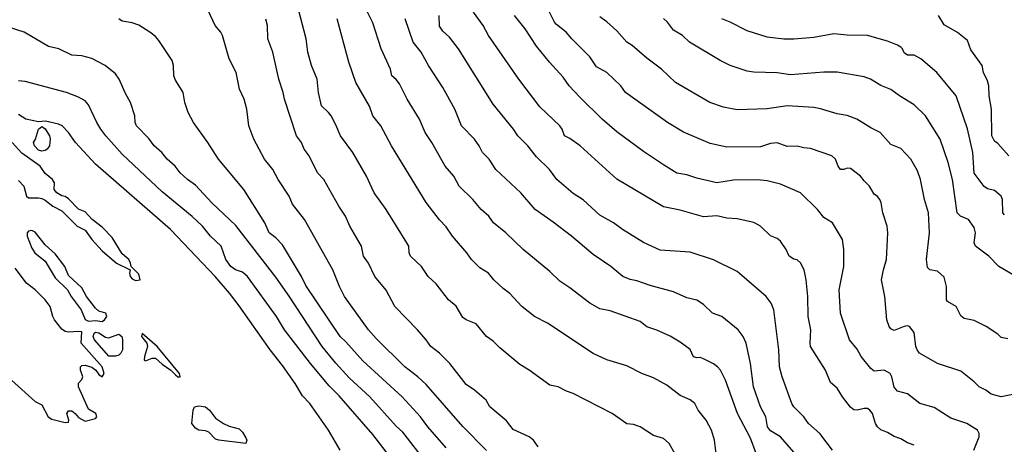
# Model space of a CAD drawing. Header units: metres. Extents: x -46681 to -43747, y -240911 to -237677.
# Tile 398 of 656: x -43972 to -43825, y -240660 to -240597. Entities that reach past the tile are written whole.
import ezdxf

# ---------------------------------------------------------------- set-up
doc = ezdxf.new("R2010")
doc.units = ezdxf.units.M
doc.layers.add('CONTOUR_INDEX', color=1, linetype='Continuous')
doc.layers.add('CONTOUR_INTER', color=3, linetype='Continuous')

msp = doc.modelspace()

# ---------------------------------------------------------------- linework, layer by layer
at = {"layer": 'CONTOUR_INDEX'}
for points, elevation in [([(-43902.1, -240661.03), (-43905.6, -240657.44), (-43911.1, -240651.17), (-43912.35, -240650.02), (-43914.28, -240648.52), (-43918.6, -240644.3), (-43919.75, -240643.02), (-43923.34, -240638.02), (-43924.09, -240636.52), (-43925.09, -240634.02), (-43929.32, -240626.52), (-43931.1, -240624.24), (-43931.61, -240623.02), (-43933.24, -240620.52), (-43934.05, -240619.02), (-43935.3, -240617.52), (-43936.9, -240614.52), (-43937.65, -240612.52), (-43937.93, -240610.02), (-43938.32, -240608.52), (-43939.03, -240607.02), (-43939.55, -240604.52), (-43940.58, -240602.52), (-43941.57, -240599.02), (-43941.84, -240598.52), (-43942.69, -240597.52), (-43944.06, -240594.52)], 85), ([(-43856.1, -240661.29), (-43858.08, -240659.02), (-43859.6, -240658.09), (-43860.04, -240657.52), (-43860.27, -240656.02), (-43861.07, -240654.52), (-43862.14, -240651.52), (-43862.6, -240648.02), (-43863.24, -240645.02), (-43863.68, -240644.02), (-43864.43, -240643.02), (-43866.88, -240641.02), (-43868.25, -240640.52), (-43869.6, -240639.2), (-43870.6, -240638.58), (-43872.1, -240638.23), (-43874.1, -240637.31), (-43877.6, -240636.39), (-43879.6, -240635.67), (-43880.6, -240635.51), (-43881.7, -240635.02), (-43883.48, -240633.52), (-43886.1, -240631.77), (-43889.35, -240629.02), (-43892.1, -240626.92), (-43894.79, -240625.02), (-43896.96, -240622.52), (-43900.68, -240619.02), (-43901.68, -240617.52), (-43902.7, -240616.52), (-43903.19, -240615.52), (-43903.88, -240614.52), (-43905.83, -240612.52), (-43906.83, -240610.02), (-43908.6, -240606.8), (-43910.76, -240603.52), (-43911.87, -240601.52), (-43913.03, -240600.02), (-43914.27, -240596.52)], 90), ([(-43824.1, -240644.38), (-43825.1, -240644.16), (-43825.6, -240643.66), (-43827.3, -240642.52), (-43829.1, -240641.59), (-43830.6, -240641.3), (-43831.1, -240640.92), (-43831.79, -240639.52), (-43833.1, -240638.79), (-43833.27, -240638.52), (-43833.27, -240636.52), (-43833.6, -240635.15), (-43834.6, -240634.26), (-43835.74, -240634.02), (-43836.1, -240633.68), (-43836.24, -240632.52), (-43835.78, -240628.52), (-43835.96, -240625.52), (-43836.54, -240623.52), (-43837.16, -240620.52), (-43837.6, -240619.25), (-43838.6, -240617.5), (-43840.1, -240615.91), (-43841.6, -240615.3), (-43843.16, -240613.52), (-43844.6, -240612.82), (-43846.65, -240611.52), (-43848.1, -240610.97), (-43849.6, -240610.72), (-43852.1, -240609.96), (-43853.1, -240609.77), (-43857.1, -240609.54), (-43860.1, -240609.99), (-43864.6, -240610.12), (-43866.6, -240609.73), (-43868.66, -240609.02), (-43873.78, -240606.02), (-43875.88, -240604.02), (-43878.1, -240602.4), (-43880.28, -240600.52), (-43881.1, -240600), (-43882.6, -240598.32), (-43884.1, -240596.99), (-43885.1, -240596.24)], 95), ([(-43972.1, -240620.68), (-43971.31, -240621.52), (-43970.92, -240623.02), (-43970.6, -240623.26), (-43969.1, -240623.26), (-43968.6, -240623.37), (-43968.1, -240623.62), (-43966.97, -240624.52), (-43965.6, -240625.22), (-43963.33, -240627.52), (-43962.1, -240628.11), (-43961.1, -240629.49), (-43959.6, -240631.21), (-43957.42, -240633.02), (-43955.4, -240634.02), (-43955.49, -240634.52), (-43955.4, -240635.02), (-43955.1, -240635.39), (-43954.6, -240635.66), (-43953.91, -240635.52), (-43954.1, -240634.69), (-43955.26, -240633.52), (-43955.33, -240633.02), (-43955.59, -240632.52), (-43956.6, -240631.65), (-43958.1, -240629.21), (-43959.6, -240627.68), (-43961.09, -240626.52), (-43962.1, -240625.35), (-43963.1, -240624.97), (-43964.6, -240623.45), (-43965.1, -240623.09), (-43965.6, -240623), (-43966.38, -240622.52), (-43966.74, -240622.02), (-43966.71, -240621.02), (-43967.02, -240620.52), (-43968.1, -240619.64), (-43968.86, -240618.52), (-43971.6, -240616.62), (-43973.02, -240615.02)], 80), ([(-43970.6, -240628.28), (-43970.82, -240628.52), (-43970.81, -240629.02), (-43970.1, -240630.8), (-43969.67, -240631.52), (-43968.1, -240632.73), (-43966.6, -240635.24), (-43964.75, -240637.02), (-43964.23, -240638.02), (-43962.73, -240640.02), (-43962.1, -240641.47), (-43961.6, -240641.72), (-43960.6, -240641.63), (-43959.6, -240641.74), (-43959.21, -240641.52), (-43958.87, -240641.02), (-43959.02, -240640.52), (-43960.1, -240640.21), (-43960.6, -240639.79), (-43961.91, -240638.02), (-43962.6, -240636.74), (-43964.6, -240634.88), (-43965.18, -240633.52), (-43966.6, -240631.66), (-43968.1, -240630.32), (-43969.6, -240628.42), (-43970.1, -240628.18), (-43970.6, -240628.28)], 80), ([(-43973.14, -240650.52), (-43969.6, -240653.73), (-43968.6, -240654.21), (-43967.67, -240656.02), (-43967.1, -240656.37), (-43965.1, -240656.86), (-43964.6, -240656.8), (-43964.54, -240656.52), (-43964.88, -240655.52), (-43964.6, -240655.13), (-43964.1, -240655.1), (-43963.6, -240655.5), (-43963.1, -240656.13), (-43962.1, -240656.65), (-43960.6, -240656.26), (-43960.37, -240656.02), (-43960.54, -240655.52), (-43961.6, -240654.89), (-43963.11, -240651.52), (-43963.1, -240650.97), (-43962.6, -240650.42), (-43962.47, -240650.02), (-43962.81, -240649.02), (-43962.8, -240648.52), (-43962.6, -240648.35), (-43962.1, -240648.28), (-43961.1, -240648.59), (-43960.54, -240649.02), (-43960.1, -240649.7), (-43959.6, -240650.04), (-43959.3, -240649.52), (-43959.6, -240648.52), (-43962.72, -240645.02), (-43962.6, -240643.31), (-43963.1, -240643.24), (-43964.6, -240643.37), (-43965.1, -240643.24), (-43965.6, -240642.91), (-43966.69, -240641.52), (-43966.96, -240641.02), (-43967.35, -240639.52), (-43968.12, -240638.52), (-43969.58, -240637.02), (-43970.88, -240636.02), (-43972.6, -240633.8)], 80), ([(-43953.6, -240643.58), (-43953.69, -240644.02), (-43952.89, -240645.02), (-43952.79, -240645.52), (-43953.23, -240647.02), (-43953.27, -240647.52), (-43953.1, -240647.65), (-43952.1, -240647.25), (-43951.6, -240647.25), (-43950.6, -240648.12), (-43949.28, -240649.02), (-43948.6, -240649.76), (-43948.24, -240650.02), (-43947.93, -240650.02), (-43947.99, -240649.52), (-43951.34, -240645.52), (-43953.6, -240643.58)], 80)]:
    msp.add_lwpolyline(points, dxfattribs=dict(at, elevation=elevation))
at = {"layer": 'CONTOUR_INTER'}
for points, elevation in [([(-43873.92, -240661.52), (-43874.75, -240660.02), (-43875.6, -240659.24), (-43877.1, -240658.82), (-43879.1, -240657.5), (-43880.1, -240657.16), (-43881.1, -240657.07), (-43883.28, -240655.52), (-43889.1, -240652.53), (-43890.1, -240652.18), (-43891.38, -240651.52), (-43892.6, -240651.29), (-43895.68, -240649.02), (-43897.1, -240648.2), (-43900.1, -240645.71), (-43901.1, -240644.71), (-43902.07, -240644.02), (-43903.6, -240642.12), (-43905.1, -240641.52), (-43905.6, -240641.18), (-43906.6, -240639.45), (-43907.76, -240638.52), (-43909.6, -240636.14), (-43910.8, -240635.02), (-43911.8, -240633.52), (-43913.47, -240632.02), (-43913.65, -240631.52), (-43913.72, -240630.52), (-43913.99, -240630.02), (-43917.1, -240625.03), (-43918.89, -240622.52), (-43920.02, -240620.02), (-43922.1, -240616.52), (-43923.94, -240614.02), (-43924.6, -240612.37), (-43925.34, -240611.02), (-43925.7, -240610.52), (-43926.74, -240609.52), (-43927.22, -240607.52), (-43927.4, -240605.52), (-43928.24, -240603.52), (-43928.8, -240601.52), (-43929.05, -240599.52), (-43930.99, -240592.02)], 87), ([(-43823.1, -240652.63), (-43825.1, -240653.05), (-43826.6, -240652.63), (-43827.38, -240652.02), (-43828.38, -240651.52), (-43829.1, -240650.8), (-43831.1, -240649.2), (-43834.58, -240648.02), (-43837.28, -240646.52), (-43837.67, -240646.02), (-43837.84, -240645.52), (-43838.1, -240643.41), (-43838.81, -240642.52), (-43839.1, -240642.4), (-43839.6, -240642.53), (-43841.1, -240643.13), (-43841.6, -240642.87), (-43841.82, -240642.52), (-43842.19, -240641.52), (-43842.47, -240638.02), (-43842.97, -240635.52), (-43842.7, -240634.02), (-43842.25, -240632.52), (-43842.05, -240628.52), (-43842.12, -240627.52), (-43842.77, -240625.52), (-43843.03, -240624.02), (-43843.25, -240623.52), (-43843.6, -240623.07), (-43844.1, -240622.71), (-43844.76, -240621.52), (-43845.6, -240620.76), (-43846.11, -240620.02), (-43847.6, -240618.9), (-43848.1, -240618.83), (-43848.6, -240619.04), (-43849.1, -240619.05), (-43849.47, -240618.52), (-43849.88, -240617.52), (-43850.39, -240617.02), (-43853.6, -240615.91), (-43854.6, -240615.82), (-43855.6, -240615.53), (-43857.1, -240615.59), (-43858.6, -240615.07), (-43859.6, -240615.18), (-43861.1, -240615.66), (-43866.1, -240615.7), (-43868.6, -240615.16), (-43872.6, -240613.47), (-43875, -240612.02), (-43881.3, -240607.52), (-43882, -240606.52), (-43884.1, -240604.52), (-43885.6, -240603.7), (-43886.6, -240602.19), (-43889.32, -240599.52), (-43890.16, -240598.52), (-43891.6, -240597.39), (-43891.89, -240597.02), (-43893.39, -240594.02)], 94), ([(-43861.71, -240661.52), (-43862.6, -240659.22), (-43864.55, -240655.52), (-43866.31, -240650.52), (-43867.08, -240649.02), (-43867.51, -240648.52), (-43868.1, -240648.08), (-43869.6, -240647.36), (-43870.1, -240647.16), (-43870.6, -240647.19), (-43871.1, -240647.04), (-43871.6, -240645.95), (-43873.1, -240644.85), (-43874.6, -240643.95), (-43876.6, -240643.04), (-43878.1, -240642.57), (-43879.1, -240641.75), (-43883.6, -240640.18), (-43885.1, -240639.86), (-43886.6, -240639.01), (-43889.6, -240636.73), (-43891.1, -240635.74), (-43892.6, -240634.27), (-43896.59, -240631.02), (-43899.17, -240628.52), (-43901.04, -240627.02), (-43901.72, -240626.02), (-43902.86, -240625.02), (-43904.1, -240623.53), (-43906.18, -240621.52), (-43906.95, -240620.02), (-43908.24, -240618.52), (-43910.24, -240615.02), (-43911.26, -240613.52), (-43912.11, -240611.52), (-43913.97, -240608.52), (-43915.1, -240606.22), (-43915.6, -240605.57), (-43916.26, -240605.02), (-43916.46, -240604.02), (-43917.85, -240601.02), (-43919.1, -240597.12), (-43920.4, -240594.52)], 89), ([(-43838.1, -240660.24), (-43839.1, -240659.9), (-43840.1, -240659.3), (-43841.1, -240658.96), (-43842.1, -240658.36), (-43843.1, -240657.97), (-43843.58, -240657.52), (-43843.86, -240657.02), (-43844.34, -240655.52), (-43844.71, -240655.02), (-43845.1, -240654.77), (-43845.6, -240654.75), (-43846.6, -240655.02), (-43847.1, -240654.99), (-43847.6, -240654.57), (-43848.83, -240653.02), (-43849.6, -240651.74), (-43850.6, -240650.86), (-43851.34, -240649.02), (-43853.59, -240645.52), (-43853.66, -240645.02), (-43853.54, -240643.02), (-43853.93, -240641.02), (-43854.02, -240638.02), (-43854.27, -240635.52), (-43854.55, -240634.02), (-43855.1, -240633), (-43855.6, -240632.57), (-43856.1, -240632.44), (-43856.79, -240632.02), (-43857.24, -240631.02), (-43858.1, -240629.77), (-43858.6, -240629.34), (-43859.6, -240628.96), (-43861.1, -240627.49), (-43862.1, -240626.95), (-43864.6, -240626.4), (-43866.1, -240626.3), (-43867.6, -240625.98), (-43869.6, -240626.1), (-43873.1, -240625.12), (-43875.6, -240624.62), (-43882.6, -240620.49), (-43888.05, -240615.52), (-43889.6, -240614.4), (-43890.41, -240614.02), (-43890.76, -240613.02), (-43891.13, -240612.52), (-43894.1, -240609.67), (-43897.24, -240605.52), (-43901.79, -240599.02), (-43902.6, -240597.53), (-43904.04, -240595.52)], 92), ([(-43908.1, -240660.66), (-43910.85, -240657.52), (-43911.97, -240656.02), (-43914.72, -240653.02), (-43920.6, -240647.64), (-43923.1, -240644.78), (-43923.97, -240644.02), (-43929.1, -240636.38), (-43929.78, -240635.02), (-43932.6, -240630.32), (-43933.6, -240629.28), (-43934.61, -240628.52), (-43935.22, -240627.02), (-43938.38, -240622.02), (-43942.18, -240617.52), (-43943.77, -240615.02), (-43945.93, -240612.02), (-43946.7, -240610.52), (-43947.2, -240609.02), (-43947.48, -240607.52), (-43948.6, -240605.7), (-43948.86, -240605.02), (-43948.9, -240603.52), (-43949.1, -240602.74), (-43951.1, -240599.74), (-43951.6, -240599.17), (-43952.44, -240598.52), (-43954.1, -240597.47), (-43955.1, -240597.11), (-43956.6, -240596.85), (-43957.1, -240596.52)], 84), ([(-43894.36, -240660.52), (-43895.06, -240659.52), (-43895.69, -240659.02), (-43898.1, -240657.91), (-43899.1, -240656.6), (-43901.6, -240654.54), (-43902.13, -240653.52), (-43903.88, -240652.02), (-43905.1, -240651.16), (-43907.56, -240648.02), (-43909.09, -240646.52), (-43910.41, -240645.52), (-43911.08, -240644.52), (-43912.42, -240643.02), (-43915.8, -240639.52), (-43917.1, -240637.08), (-43918.78, -240635.02), (-43919.75, -240633.02), (-43920.47, -240632.02), (-43920.76, -240630.52), (-43922.52, -240627.52), (-43923.19, -240626.02), (-43924.17, -240624.52), (-43926.43, -240620.52), (-43927.34, -240619.52), (-43928.6, -240617.02), (-43929.36, -240616.02), (-43929.78, -240615.02), (-43930.52, -240614.02), (-43932.31, -240608.52), (-43932.49, -240607.52), (-43933.17, -240605.52), (-43934.05, -240601.52), (-43934.77, -240599.52), (-43934.85, -240597.52), (-43935.1, -240596.58)], 86), ([(-43867.71, -240661.52), (-43867.98, -240659.52), (-43868.4, -240658.02), (-43869.2, -240656.52), (-43870.4, -240655.02), (-43870.92, -240654.02), (-43871.6, -240653.46), (-43873.1, -240652.81), (-43875.1, -240651.26), (-43877.1, -240650.19), (-43878.83, -240649.52), (-43881.1, -240648.4), (-43884.1, -240647.48), (-43886.1, -240646.54), (-43892.97, -240642.02), (-43894.9, -240641.02), (-43896.79, -240639.52), (-43898.6, -240637.58), (-43899.6, -240636.82), (-43900.97, -240635.52), (-43901.8, -240634.52), (-43903.1, -240633.72), (-43904.34, -240632.52), (-43905.01, -240631.52), (-43907.17, -240629.02), (-43908.1, -240627.62), (-43909.1, -240626.58), (-43911.1, -240623.96), (-43916.29, -240615.52), (-43917.89, -240612.52), (-43919.06, -240611.02), (-43919.6, -240609.55), (-43921.64, -240606.02), (-43922.66, -240603.02), (-43924.44, -240596.52)], 88), ([(-43850.31, -240661.02), (-43852.2, -240658.52), (-43853.88, -240657.02), (-43854.6, -240656.01), (-43856.1, -240654.5), (-43856.41, -240654.02), (-43857.84, -240650.02), (-43858.23, -240648.52), (-43858.33, -240646.02), (-43859.1, -240640.02), (-43859.51, -240639.02), (-43860.26, -240638.02), (-43864.6, -240634.3), (-43868.1, -240632.54), (-43871.6, -240631.4), (-43876.1, -240631.08), (-43878.6, -240629.93), (-43881.75, -240628.02), (-43883.1, -240627.01), (-43885.1, -240625.85), (-43887.6, -240623.6), (-43889.1, -240622.61), (-43891.57, -240620.52), (-43892.64, -240619.02), (-43894.6, -240617.14), (-43895.88, -240615.52), (-43897.38, -240614.02), (-43898.04, -240613.02), (-43901.1, -240609.29), (-43906.26, -240601.02), (-43907.6, -240599.27), (-43908.6, -240598.38), (-43909.1, -240597.61), (-43909.18, -240596.02)], 91), ([(-43829.16, -240661.02), (-43828.39, -240659.02), (-43828.36, -240658.52), (-43828.64, -240658.02), (-43830.22, -240657.02), (-43832.6, -240656.23), (-43835.1, -240654.63), (-43837.25, -240654.02), (-43839.1, -240652.58), (-43840.6, -240652.19), (-43841.1, -240651.57), (-43841.42, -240650.02), (-43841.7, -240649.52), (-43842.6, -240649.03), (-43844.1, -240649.17), (-43844.6, -240648.81), (-43846.02, -240647.02), (-43846.6, -240645.89), (-43847.77, -240644.52), (-43849.14, -240640.52), (-43849.3, -240637.02), (-43848.62, -240633.52), (-43848.64, -240631.02), (-43848.83, -240629.52), (-43850.31, -240627.02), (-43851.6, -240626.21), (-43852.56, -240625.02), (-43855.09, -240622.52), (-43858.1, -240621.24), (-43860.1, -240620.74), (-43861.6, -240620.58), (-43865.1, -240620.63), (-43867.6, -240621.03), (-43870.6, -240620.35), (-43872.1, -240619.86), (-43873.6, -240619.61), (-43875.6, -240618.36), (-43878.6, -240616.37), (-43882.6, -240613.42), (-43884.77, -240611.52), (-43888.1, -240608.21), (-43889.73, -240606.52), (-43890.6, -240605.26), (-43892.63, -240603.02), (-43894.6, -240600.59), (-43896.27, -240598.02), (-43897.91, -240596.02)], 93), ([(-43821.1, -240636.1), (-43825.42, -240633.52), (-43826.94, -240632.02), (-43828.91, -240630.52), (-43829.11, -240630.02), (-43828.94, -240628.52), (-43829.1, -240627.71), (-43829.98, -240626.52), (-43831.15, -240626.02), (-43831.65, -240625.52), (-43832.37, -240620.52), (-43833, -240618.02), (-43834.21, -240614.52), (-43836.39, -240611.02), (-43838.1, -240609.36), (-43840.3, -240608.02), (-43841.6, -240607.06), (-43843.1, -240606.47), (-43844.64, -240605.52), (-43845.6, -240605.18), (-43849.6, -240604.49), (-43851.6, -240604.51), (-43856.6, -240604.91), (-43858.6, -240604.6), (-43862.1, -240604.5), (-43863.1, -240604.33), (-43865.6, -240603.5), (-43867.1, -240602.75), (-43871.73, -240600.02), (-43872.76, -240599.02), (-43874.1, -240598.22), (-43875.02, -240597.02), (-43875.6, -240596.48)], 96), ([(-43824.6, -240625.83), (-43824.83, -240625.52), (-43824.86, -240623.52), (-43825.1, -240623.02), (-43826.1, -240622.17), (-43827.1, -240621.92), (-43827.6, -240621.59), (-43829.1, -240619.61), (-43829.31, -240616.52), (-43830.1, -240612.96), (-43831.83, -240608.02), (-43834.68, -240604.52), (-43837.1, -240602.5), (-43838.1, -240601.93), (-43839.1, -240601.94), (-43839.6, -240601.59), (-43839.83, -240601.02), (-43840.1, -240600.74), (-43840.6, -240600.46), (-43842.1, -240599.87), (-43845.1, -240599.01), (-43848.1, -240598.98), (-43850.1, -240598.76), (-43853.1, -240599.3), (-43856.1, -240599.58), (-43857.6, -240599.57), (-43860.1, -240599.27), (-43863.1, -240598.32), (-43865.6, -240597.03), (-43866.87, -240596.52)], 97), ([(-43823.92, -240617.02), (-43825.6, -240615.17), (-43826.1, -240614.83), (-43826.48, -240614.02), (-43826.54, -240610.02), (-43826.85, -240608.02), (-43826.93, -240606.52), (-43827.1, -240605.77), (-43827.71, -240604.52), (-43827.92, -240603.52), (-43829.6, -240601.15), (-43830.1, -240599.77), (-43831.6, -240598.56), (-43833.6, -240597.43), (-43834.45, -240596.02)], 98), ([(-43909.6, -240664.76), (-43914.6, -240658.3), (-43915.6, -240657.4), (-43919.55, -240653.02), (-43922.6, -240650.17), (-43924.6, -240647.97), (-43926.68, -240645.52), (-43931.6, -240637.99), (-43933.6, -240635.16), (-43939.6, -240627.42), (-43943.17, -240624.02), (-43945.6, -240621.36), (-43946.82, -240620.52), (-43947.9, -240619.52), (-43948.68, -240618.52), (-43949.86, -240617.52), (-43950.63, -240616.52), (-43951.82, -240615.52), (-43952.6, -240614.4), (-43954.42, -240612.52), (-43954.66, -240612.02), (-43954.71, -240611.02), (-43955.33, -240609.02), (-43956.1, -240607.7), (-43957.03, -240605.52), (-43957.6, -240604.75), (-43959.15, -240603.52), (-43961.1, -240602.45), (-43962.6, -240602.07), (-43964.1, -240601.93), (-43966.08, -240601.02), (-43967.6, -240600.68), (-43971.25, -240598.52), (-43973.6, -240597.78)], 83), ([(-43916.6, -240661.91), (-43919.1, -240658.68), (-43924.1, -240652.86), (-43925.6, -240651.4), (-43928.42, -240648.02), (-43932.3, -240643.02), (-43933.52, -240641.02), (-43937.83, -240635.02), (-43938.6, -240634.38), (-43939.61, -240634.02), (-43940.35, -240633.52), (-43941.07, -240632.52), (-43941.75, -240630.52), (-43943.39, -240629.02), (-43944.57, -240627.52), (-43946.1, -240626.08), (-43950.6, -240622.37), (-43956.6, -240616.75), (-43959.04, -240614.02), (-43959.78, -240613.02), (-43960.39, -240612.02), (-43961.6, -240609.38), (-43962.1, -240608.79), (-43963.1, -240608.25), (-43964.93, -240607.52), (-43971.1, -240605.88), (-43972.1, -240605.77)], 82), ([(-43923.95, -240661.02), (-43925.73, -240658.02), (-43928.53, -240654.02), (-43929.6, -240652.86), (-43930.71, -240651.02), (-43932.6, -240648.35), (-43934.42, -240646.02), (-43939.1, -240639.43), (-43940.53, -240637.52), (-43942.67, -240635.02), (-43949.34, -240628.02), (-43960.6, -240618.23), (-43963.59, -240615.02), (-43964.62, -240613.52), (-43965.57, -240612.52), (-43966.1, -240612.25), (-43967.6, -240611.9), (-43968.1, -240611.82), (-43969.1, -240611.94), (-43970.99, -240611.52), (-43972.1, -240610.83)], 81), ([(-43969.12, -240613.02), (-43968.6, -240612.59), (-43968.1, -240612.97), (-43967.46, -240614.02), (-43967.35, -240614.52), (-43967.45, -240615.52), (-43967.8, -240616.02), (-43968.1, -240616.21), (-43968.6, -240616.3), (-43969.1, -240616.14), (-43969.72, -240615.52), (-43969.83, -240615.02), (-43969.55, -240614.52), (-43969.12, -240613.02)], 81), ([(-43960.76, -240643.52), (-43960.6, -240643.36), (-43960.1, -240643.44), (-43959.1, -240644.1), (-43958.6, -240644.23), (-43957.1, -240643.66), (-43956.63, -240644.02), (-43956.54, -240644.52), (-43956.52, -240646.02), (-43956.77, -240646.52), (-43957.1, -240646.82), (-43957.6, -240646.95), (-43958.6, -240646.97), (-43960.73, -240644.52), (-43960.91, -240644.02), (-43960.76, -240643.52)], 81), ([(-43945.74, -240654.52), (-43945.1, -240654.39), (-43944.1, -240654.53), (-43943.53, -240655.02), (-43942.6, -240656.19), (-43941.44, -240657.02), (-43940.6, -240657.4), (-43939.1, -240657.79), (-43938.6, -240658.33), (-43938.1, -240659.17), (-43937.94, -240659.52), (-43938.06, -240660.02), (-43942.1, -240659.5), (-43942.6, -240659.35), (-43943.6, -240658.31), (-43944.1, -240658.09), (-43945.1, -240657.99), (-43945.6, -240657.72), (-43946.14, -240657.02), (-43945.96, -240655.02), (-43945.74, -240654.52)], 81)]:
    msp.add_lwpolyline(points, dxfattribs=dict(at, elevation=elevation))

doc.saveas('drawing.dxf')
